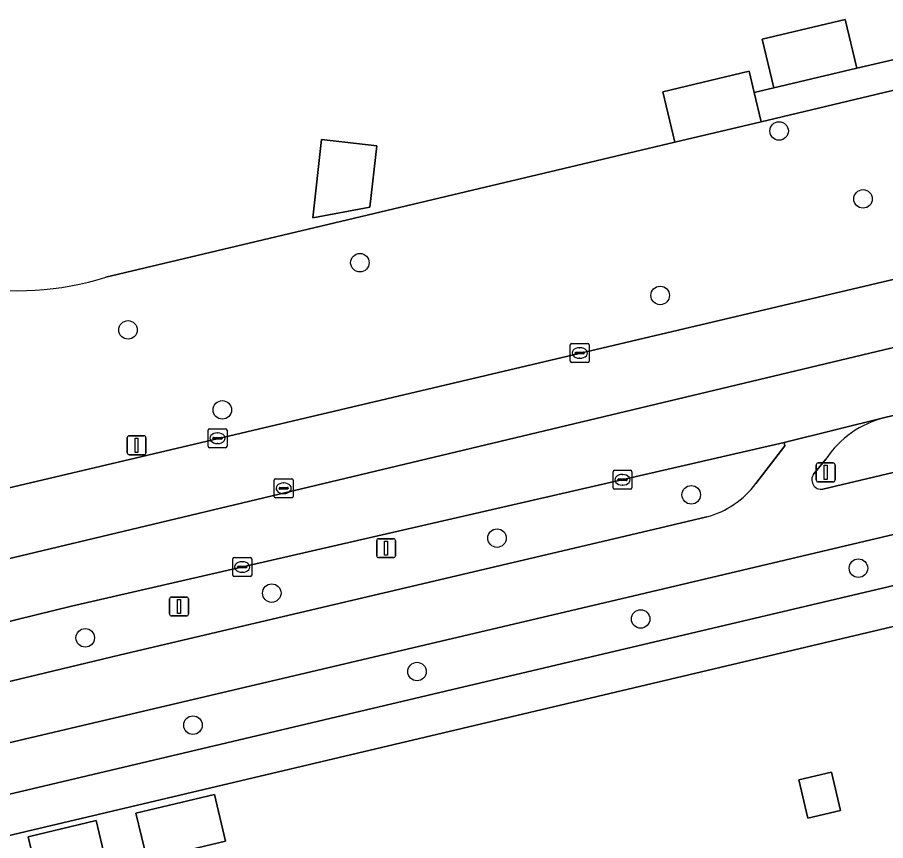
# Model space of a CAD drawing. Extents: x 158031 to 159244, y 380104 to 381214.
# Drawn here: x 158378.95 to 158424.79, y 380931.84 to 380975.3 of the extents above; entities that cross this region are included whole.
import ezdxf

# ---------------------------------------------------------------- set-up
doc = ezdxf.new("R2010")
doc.units = 0
for name, color, linetype in [('IMGEO_Berm_groen', 7, 'Continuous'), ('IMGEO_Boom', 7, 'Continuous'), ('IMGEO_Erf', 7, 'Continuous'), ('IMGEO_Fietspad_open', 7, 'Continuous'), ('IMGEO_Groenvoorziening', 7, 'Continuous'), ('IMGEO_Kolk', 7, 'Continuous'), ('IMGEO_Lichtmast', 7, 'Continuous'), ('IMGEO_Pand', 7, 'Continuous'), ('IMGEO_Rijbaan_regionaal_gesloten', 7, 'Continuous'), ('IMGEO_Rioolput', 7, 'Continuous'), ('IMGEO_Verkeersbordpaal', 7, 'Continuous'), ('IMGEO_Voetpad_open', 7, 'Continuous')]:
    doc.layers.add(name, color=color, linetype=linetype)

msp = doc.modelspace()

# ---------------------------------------------------------------- linework, layer by layer
at = {"layer": 'IMGEO_Berm_groen'}
for points in [[(158500, 380968.887), (158515.75, 380972.588), (158534.976, 380977.093), (158542.093, 380977.956), (158541.87, 380980.039), (158541.552, 380980.099), (158539.295, 380980.464), (158537.581, 380980.459), (158534.98, 380980.193), (158511.801, 380974.708), (158500, 380971.935), (158436.396, 380956.989), (158432.537, 380956.03), (158424.755, 380954.177)], [(158421.479, 380950.398), (158427.193, 380951.747), (158453.778, 380958.024), (158500, 380968.887)], [(158417.938, 380950.684), (158419.475, 380952.674), (158419.433, 380952.857), (158413.082, 380951.39), (158381.814, 380944.216), (158362.718, 380939.535), (158363.794, 380936.407)], [(158421.628, 380951.977), (158420.999, 380951.198)], [(158412.235, 380948.188), (158415.354, 380948.932)], [(158369.792, 380938.137), (158384.399, 380941.651), (158412.235, 380948.188)]]:
    msp.add_lwpolyline(points, dxfattribs=at)
msp.add_lwpolyline([(158500, 380963.025), (158504.694, 380964.14), (158541.178, 380972.748), (158543.921, 380973.246), (158543.487, 380975.057), (158534.95, 380974.009), (158529.941, 380972.799), (158500, 380965.696), (158452.232, 380954.381), (158411.121, 380944.673), (158374, 380935.945), (158368.915, 380934.535), (158365.009, 380933.393), (158364.501, 380933.162), (158364.97, 380931.086), (158401.56, 380939.73), (158451.051, 380951.403)], close=True, dxfattribs=at)
for centre, radius, start, end in [((158426.077, 380948.976), 5.366, 104.2584, 145.9982), ((158421.389, 380950.888), 0.498, 141.5756, 280.3519), ((158414.111, 380953.547), 4.779, 285.0748, 323.2012)]:
    msp.add_arc(centre, radius, start, end, dxfattribs=at)
at = {"layer": 'IMGEO_Boom'}
for centre in [(158419.167, 380969.302), (158423.6, 380965.716), (158397.036, 380962.347), (158412.889, 380960.621), (158384.792, 380958.799), (158389.769, 380954.578), (158414.529, 380950.094), (158404.276, 380947.81), (158423.355, 380946.22), (158392.381, 380944.906), (158411.856, 380943.54), (158382.535, 380942.542), (158400.051, 380940.762), (158388.22, 380937.934)]:
    msp.add_circle(centre, 0.489, dxfattribs=at)
at = {"layer": 'IMGEO_Erf'}
for points in [[(158383.621, 380961.589), (158413.661, 380968.705), (158413.031, 380971.377), (158417.59, 380972.452), (158417.853, 380971.335), (158418.881, 380971.577), (158418.274, 380974.149), (158422.657, 380975.183), (158423.264, 380972.61), (158425.854, 380973.22)], [(158445.631, 380922.784), (158440.697, 380943.674), (158440.424, 380944.831), (158440.31, 380945.028), (158440.178, 380945.213), (158440.03, 380945.387), (158439.868, 380945.546), (158439.692, 380945.69), (158439.503, 380945.818), (158439.304, 380945.928), (158439.096, 380946.021), (158438.881, 380946.094), (158438.66, 380946.148), (158438.435, 380946.182), (158438.207, 380946.195), (158438.078, 380946.194), (158365.77, 380929.098)]]:
    msp.add_lwpolyline(points, dxfattribs=at)
for points in [[(158395.011, 380968.85), (158397.922, 380968.523), (158397.558, 380965.281), (158394.548, 380964.724)], [(158420.678, 380933.018), (158420.201, 380935.047), (158421.939, 380935.456), (158422.417, 380933.428)], [(158385.8, 380930.828), (158385.214, 380933.284), (158389.357, 380934.271), (158389.942, 380931.815)], [(158383.115, 380932.894), (158383.751, 380930.225), (158380.152, 380929.367), (158379.516, 380932.036)]]:
    msp.add_lwpolyline(points, close=True, dxfattribs=at)
msp.add_arc((158378.987, 380976.175), 15.305, 231.1626, 287.6253, dxfattribs=at)
at = {"layer": 'IMGEO_Fietspad_open'}
for points in [[(158668.967, 381005.563), (158668.216, 381008.625), (158666.916, 381008.345), (158664.276, 381007.743), (158655.094, 381005.47), (158646, 381002.859), (158637.012, 380999.915), (158631.65, 380998.147), (158625.313, 380996.031), (158588.305, 380987.098), (158584.646, 380986.212), (158559.031, 380980.009), (158542.093, 380977.956), (158534.976, 380977.093), (158515.75, 380972.588), (158500, 380968.887), (158453.778, 380958.024), (158427.193, 380951.747), (158421.479, 380950.398)], [(158364.501, 380933.162), (158365.009, 380933.393), (158368.915, 380934.535), (158374, 380935.945), (158411.121, 380944.673), (158452.232, 380954.381), (158500, 380965.696), (158529.941, 380972.799)], [(158424.755, 380954.177), (158419.433, 380952.857), (158419.475, 380952.674), (158417.938, 380950.684)], [(158420.999, 380951.198), (158421.628, 380951.977)], [(158415.354, 380948.932), (158412.235, 380948.188), (158384.399, 380941.651), (158369.792, 380938.137)]]:
    msp.add_lwpolyline(points, dxfattribs=at)
for centre, radius, start, end in [((158426.077, 380948.976), 5.366, 104.2584, 145.9982), ((158421.389, 380950.888), 0.498, 141.5756, 280.3519), ((158414.111, 380953.547), 4.779, 285.0748, 323.2012)]:
    msp.add_arc(centre, radius, start, end, dxfattribs=at)
at = {"layer": 'IMGEO_Groenvoorziening'}
for points in [[(158547.5, 381000.837), (158544.124, 381000), (158530.264, 380996.564), (158525.806, 380995.504), (158500, 380989.295), (158493.01, 380987.613), (158488.758, 380986.61), (158484.503, 380985.607), (158418.22, 380969.78), (158413.661, 380968.705), (158383.621, 380961.589)], [(158369.389, 380964.254), (158363.858, 380976.351), (158356.258, 380974.547), (158372.396, 380952.401), (158373.204, 380949.217), (158500, 380979.117), (158570.711, 380995.952)]]:
    msp.add_lwpolyline(points, dxfattribs=at)
msp.add_arc((158378.987, 380976.175), 15.305, 231.1626, 287.6253, dxfattribs=at)
at = {"layer": 'IMGEO_Kolk'}
for p, q in [((158408.141, 380957.154), (158408.141, 380958.006)), ((158408.216, 380958.08), (158409.068, 380958.08)), ((158408.629, 380957.86), (158408.654, 380957.86)), ((158409.142, 380958.006), (158409.142, 380957.154)), ((158408.4, 380957.574), (158408.4, 380957.586)), ((158408.838, 380957.537), (158408.44, 380957.537)), ((158408.443, 380957.623), (158408.841, 380957.623)), ((158408.652, 380957.3), (158408.627, 380957.3)), ((158408.884, 380957.586), (158408.884, 380957.574)), ((158409.068, 380957.08), (158408.216, 380957.08)), ((158389.095, 380953.58), (158389.947, 380953.58)), ((158389.02, 380952.654), (158389.02, 380953.506)), ((158389.322, 380953.123), (158389.72, 380953.123)), ((158389.508, 380953.36), (158389.533, 380953.36)), ((158390.021, 380953.506), (158390.021, 380952.654)), ((158389.279, 380953.074), (158389.279, 380953.086)), ((158389.717, 380953.037), (158389.319, 380953.037)), ((158389.531, 380952.8), (158389.506, 380952.8)), ((158389.763, 380953.086), (158389.763, 380953.074)), ((158389.947, 380952.58), (158389.095, 380952.58)), ((158410.398, 380950.462), (158410.398, 380951.314)), ((158410.473, 380951.388), (158411.325, 380951.388)), ((158411.399, 380951.314), (158411.399, 380950.462)), ((158410.657, 380950.882), (158410.657, 380950.894)), ((158411.095, 380950.845), (158410.697, 380950.845)), ((158410.7, 380950.931), (158411.098, 380950.931)), ((158410.886, 380951.168), (158410.911, 380951.168)), ((158411.141, 380950.894), (158411.141, 380950.882)), ((158411.325, 380950.388), (158410.473, 380950.388)), ((158410.909, 380950.608), (158410.884, 380950.608)), ((158390.322, 380945.856), (158390.322, 380946.708)), ((158390.397, 380946.782), (158391.249, 380946.782)), ((158391.323, 380946.708), (158391.323, 380945.856)), ((158390.581, 380946.276), (158390.581, 380946.288)), ((158391.019, 380946.239), (158390.621, 380946.239)), ((158390.624, 380946.325), (158391.022, 380946.325)), ((158390.81, 380946.562), (158390.835, 380946.562)), ((158391.065, 380946.288), (158391.065, 380946.276)), ((158391.249, 380945.782), (158390.397, 380945.782)), ((158390.833, 380946.002), (158390.808, 380946.002))]:
    msp.add_line(p, q, dxfattribs=at)
for points in [[(158408.141, 380957.154), (158408.141, 380958.006)], [(158408.216, 380958.08), (158409.068, 380958.08)], [(158409.142, 380958.006), (158409.142, 380957.154)], [(158409.068, 380957.08), (158408.216, 380957.08)], [(158389.095, 380953.58), (158389.947, 380953.58)], [(158389.02, 380952.654), (158389.02, 380953.506)], [(158390.021, 380953.506), (158390.021, 380952.654)], [(158389.947, 380952.58), (158389.095, 380952.58)], [(158410.398, 380950.462), (158410.398, 380951.314)], [(158410.473, 380951.388), (158411.325, 380951.388)], [(158411.399, 380951.314), (158411.399, 380950.462)], [(158411.325, 380950.388), (158410.473, 380950.388)], [(158390.322, 380945.856), (158390.322, 380946.708)], [(158390.397, 380946.782), (158391.249, 380946.782)], [(158391.323, 380946.708), (158391.323, 380945.856)], [(158391.249, 380945.782), (158390.397, 380945.782)]]:
    msp.add_lwpolyline(points, dxfattribs=at)
for centre, radius, start, end in [((158408.218, 380958.004), 0.0765, 91.552, 178.448), ((158408.218, 380958.004), 0.0765, 91.552, 178.448), ((158409.066, 380958.004), 0.0765, 1.552, 88.448), ((158409.066, 380958.004), 0.0765, 1.552, 88.448), ((158408.44, 380957.583), 0.0403, 85.8775, 175.7526), ((158408.437, 380957.573), 0.0366, 178.938, 274.7102), ((158408.841, 380957.58), 0.043, 264.8664, 352.4533), ((158408.845, 380957.585), 0.0386, 1.7309, 96.639), ((158408.218, 380957.156), 0.0765, 181.552, 268.448), ((158408.218, 380957.156), 0.0765, 181.552, 268.448), ((158409.066, 380957.156), 0.0765, 271.552, 358.448), ((158409.066, 380957.156), 0.0765, 271.552, 358.448), ((158389.097, 380953.504), 0.0765, 91.552, 178.448), ((158389.097, 380953.504), 0.0765, 91.552, 178.448), ((158389.945, 380953.504), 0.0765, 1.552, 88.448), ((158389.945, 380953.504), 0.0765, 1.552, 88.448), ((158389.319, 380953.083), 0.0403, 85.8775, 175.7526), ((158389.724, 380953.085), 0.0386, 1.7309, 96.639), ((158389.097, 380952.656), 0.0765, 181.552, 268.448), ((158389.097, 380952.656), 0.0765, 181.552, 268.448), ((158389.316, 380953.073), 0.0366, 178.938, 274.7102), ((158389.72, 380953.08), 0.043, 264.8664, 352.4533), ((158389.945, 380952.656), 0.0765, 271.552, 358.448), ((158389.945, 380952.656), 0.0765, 271.552, 358.448), ((158410.475, 380951.312), 0.0765, 91.552, 178.448), ((158410.475, 380951.312), 0.0765, 91.552, 178.448), ((158411.323, 380951.312), 0.0765, 1.552, 88.448), ((158411.323, 380951.312), 0.0765, 1.552, 88.448), ((158410.697, 380950.891), 0.0403, 85.8775, 175.7526), ((158410.694, 380950.881), 0.0366, 178.938, 274.7102), ((158411.098, 380950.888), 0.043, 264.8664, 352.4533), ((158411.102, 380950.893), 0.0386, 1.7309, 96.639), ((158410.475, 380950.464), 0.0765, 181.552, 268.448), ((158410.475, 380950.464), 0.0765, 181.552, 268.448), ((158411.323, 380950.464), 0.0765, 271.552, 358.448), ((158411.323, 380950.464), 0.0765, 271.552, 358.448), ((158390.399, 380946.706), 0.0765, 91.552, 178.448), ((158390.399, 380946.706), 0.0765, 91.552, 178.448), ((158391.247, 380946.706), 0.0765, 1.552, 88.448), ((158391.247, 380946.706), 0.0765, 1.552, 88.448), ((158390.621, 380946.285), 0.0403, 85.8775, 175.7526), ((158390.618, 380946.275), 0.0366, 178.938, 274.7102), ((158391.022, 380946.282), 0.043, 264.8664, 352.4533), ((158391.026, 380946.287), 0.0386, 1.7309, 96.639), ((158390.399, 380945.858), 0.0765, 181.552, 268.448), ((158390.399, 380945.858), 0.0765, 181.552, 268.448), ((158391.247, 380945.858), 0.0765, 271.552, 358.448), ((158391.247, 380945.858), 0.0765, 271.552, 358.448)]:
    msp.add_arc(centre, radius, start, end, dxfattribs=at)
for centre, major_axis, ratio, start_param, end_param in [((158408.628, 380957.58), (-0.387, 0.002), 0.722429, 4.712389, 7.853982), ((158408.653, 380957.58), (-0.39, 0.002), 0.717154, 1.570796, 4.712389), ((158389.507, 380953.08), (-0.387, 0.002), 0.722429, 4.712389, 7.853982), ((158389.532, 380953.08), (-0.39, 0.002), 0.717154, 1.570796, 4.712389), ((158410.885, 380950.888), (-0.387, 0.002), 0.722429, 4.712389, 7.853982), ((158410.91, 380950.888), (-0.39, 0.002), 0.717154, 1.570796, 4.712389), ((158390.809, 380946.282), (-0.387, 0.002), 0.722429, 4.712389, 7.853982), ((158390.834, 380946.282), (-0.39, 0.002), 0.717154, 1.570796, 4.712389)]:
    msp.add_ellipse(centre, major_axis=major_axis, ratio=ratio, start_param=start_param, end_param=end_param, dxfattribs=at)
at = {"layer": 'IMGEO_Lichtmast'}
for p, q in [((158397.921, 380946.877), (158397.921, 380947.677)), ((158397.921, 380947.677), (158397.921, 380946.877)), ((158398.021, 380947.777), (158398.811, 380947.777)), ((158398.811, 380947.777), (158398.021, 380947.777)), ((158398.911, 380947.677), (158398.911, 380946.877)), ((158398.911, 380946.877), (158398.911, 380947.677)), ((158398.811, 380946.777), (158398.021, 380946.777)), ((158398.021, 380946.777), (158398.811, 380946.777))]:
    msp.add_line(p, q, dxfattribs=at)
msp.add_lwpolyline([(158398.341, 380947.652), (158398.491, 380947.652), (158398.491, 380946.902), (158398.341, 380946.902), (158398.341, 380947.652)], dxfattribs=at)
for centre, start, end in [((158398.021, 380947.677), 90, 180), ((158398.021, 380947.677), 90, 180), ((158398.811, 380947.677), 0, 90), ((158398.811, 380947.677), 360, 90), ((158398.021, 380946.877), 180, 270), ((158398.021, 380946.877), 180, 270), ((158398.811, 380946.877), 270, 0), ((158398.811, 380946.877), 270, 0)]:
    msp.add_arc(centre, 0.1, start, end, dxfattribs=at)
at = {"layer": 'IMGEO_Pand'}
for points in [[(158418.881, 380971.577), (158423.264, 380972.61), (158422.657, 380975.183), (158418.274, 380974.149)], [(158417.853, 380971.335), (158417.59, 380972.452), (158413.031, 380971.377), (158413.661, 380968.705), (158418.22, 380969.78)], [(158394.548, 380964.724), (158397.558, 380965.281), (158397.922, 380968.523), (158395.011, 380968.85)], [(158420.201, 380935.047), (158420.678, 380933.018), (158422.417, 380933.428), (158421.939, 380935.456)], [(158385.8, 380930.828), (158389.942, 380931.815), (158389.357, 380934.271), (158385.214, 380933.284)], [(158383.115, 380932.894), (158379.516, 380932.036), (158380.152, 380929.367), (158383.751, 380930.225)]]:
    msp.add_lwpolyline(points, close=True, dxfattribs=at)
at = {"layer": 'IMGEO_Rijbaan_regionaal_gesloten'}
for points in [[(158570.711, 380995.952), (158500, 380979.117), (158373.204, 380949.217), (158362.848, 380946.775), (158359.897, 380946.084), (158360.018, 380942.318), (158448.885, 380963.516), (158460.444, 380966.274), (158472.175, 380969.072), (158483.617, 380971.741), (158491.19, 380973.547), (158514.329, 380979.065), (158522.041, 380980.853), (158529.678, 380982.624), (158537.46, 380984.502), (158545.06, 380986.275), (158548.941, 380987.249), (158556.721, 380989.087), (158560.604, 380990.004), (158568.275, 380991.816)], [(158568.275, 380991.816), (158560.604, 380990.004), (158556.721, 380989.087), (158548.941, 380987.249), (158545.06, 380986.275), (158537.46, 380984.502), (158529.678, 380982.624), (158522.041, 380980.853), (158514.329, 380979.065), (158491.19, 380973.547), (158483.617, 380971.741), (158472.175, 380969.072), (158460.444, 380966.274), (158448.885, 380963.516), (158360.018, 380942.318)], [(158362.718, 380939.535), (158381.814, 380944.216), (158413.082, 380951.39), (158419.433, 380952.857), (158424.755, 380954.177), (158432.537, 380956.03), (158436.396, 380956.989), (158500, 380971.935), (158511.801, 380974.708), (158534.98, 380980.193), (158571.869, 380988.984)]]:
    msp.add_lwpolyline(points, dxfattribs=at)
at = {"layer": 'IMGEO_Rioolput'}
for p, q in [((158392.51, 380950.013), (158392.51, 380950.865)), ((158392.585, 380950.939), (158393.437, 380950.939)), ((158393.511, 380950.865), (158393.511, 380950.013)), ((158392.769, 380950.433), (158392.769, 380950.445)), ((158393.207, 380950.396), (158392.809, 380950.396)), ((158392.812, 380950.482), (158393.21, 380950.482)), ((158392.998, 380950.719), (158393.023, 380950.719)), ((158393.253, 380950.445), (158393.253, 380950.433)), ((158393.437, 380949.939), (158392.585, 380949.939)), ((158393.021, 380950.159), (158392.996, 380950.159))]:
    msp.add_line(p, q, dxfattribs=at)
for points in [[(158392.51, 380950.013), (158392.51, 380950.865)], [(158392.585, 380950.939), (158393.437, 380950.939)], [(158393.511, 380950.865), (158393.511, 380950.013)], [(158393.437, 380949.939), (158392.585, 380949.939)]]:
    msp.add_lwpolyline(points, dxfattribs=at)
for centre, radius, start, end in [((158392.587, 380950.863), 0.0765, 91.552, 178.448), ((158392.587, 380950.863), 0.0765, 91.552, 178.448), ((158393.435, 380950.863), 0.0765, 1.552, 88.448), ((158393.435, 380950.863), 0.0765, 1.552, 88.448), ((158392.809, 380950.442), 0.0403, 85.8775, 175.7526), ((158392.806, 380950.432), 0.0366, 178.938, 274.7102), ((158393.21, 380950.439), 0.043, 264.8664, 352.4533), ((158393.214, 380950.444), 0.0386, 1.7309, 96.639), ((158392.587, 380950.015), 0.0765, 181.552, 268.448), ((158392.587, 380950.015), 0.0765, 181.552, 268.448), ((158393.435, 380950.015), 0.0765, 271.552, 358.448), ((158393.435, 380950.015), 0.0765, 271.552, 358.448)]:
    msp.add_arc(centre, radius, start, end, dxfattribs=at)
for centre, major_axis, ratio, start_param, end_param in [((158392.997, 380950.439), (-0.387, 0.002), 0.722429, 4.712389, 7.853982), ((158393.022, 380950.439), (-0.39, 0.002), 0.717154, 1.570796, 4.712389)]:
    msp.add_ellipse(centre, major_axis=major_axis, ratio=ratio, start_param=start_param, end_param=end_param, dxfattribs=at)
at = {"layer": 'IMGEO_Verkeersbordpaal'}
for p, q in [((158384.749, 380952.31), (158384.749, 380953.11)), ((158384.749, 380953.11), (158384.749, 380952.31)), ((158384.849, 380953.21), (158385.639, 380953.21)), ((158385.639, 380953.21), (158384.849, 380953.21)), ((158385.739, 380953.11), (158385.739, 380952.31)), ((158385.739, 380952.31), (158385.739, 380953.11)), ((158385.639, 380952.21), (158384.849, 380952.21)), ((158384.849, 380952.21), (158385.639, 380952.21)), ((158421.229, 380951.776), (158422.019, 380951.776)), ((158422.019, 380951.776), (158421.229, 380951.776)), ((158421.129, 380950.876), (158421.129, 380951.676)), ((158421.129, 380951.676), (158421.129, 380950.876)), ((158422.119, 380951.676), (158422.119, 380950.876)), ((158422.119, 380950.876), (158422.119, 380951.676)), ((158422.019, 380950.776), (158421.229, 380950.776)), ((158421.229, 380950.776), (158422.019, 380950.776)), ((158386.989, 380943.797), (158386.989, 380944.597)), ((158386.989, 380944.597), (158386.989, 380943.797)), ((158387.089, 380944.697), (158387.879, 380944.697)), ((158387.879, 380944.697), (158387.089, 380944.697)), ((158387.979, 380944.597), (158387.979, 380943.797)), ((158387.979, 380943.797), (158387.979, 380944.597)), ((158387.879, 380943.697), (158387.089, 380943.697)), ((158387.089, 380943.697), (158387.879, 380943.697))]:
    msp.add_line(p, q, dxfattribs=at)
for points in [[(158385.169, 380953.085), (158385.319, 380953.085), (158385.319, 380952.335), (158385.169, 380952.335), (158385.169, 380953.085)], [(158421.549, 380951.651), (158421.699, 380951.651), (158421.699, 380950.901), (158421.549, 380950.901), (158421.549, 380951.651)], [(158387.409, 380944.572), (158387.559, 380944.572), (158387.559, 380943.822), (158387.409, 380943.822), (158387.409, 380944.572)]]:
    msp.add_lwpolyline(points, dxfattribs=at)
for centre, start, end in [((158384.849, 380953.11), 90, 180), ((158384.849, 380953.11), 90, 180), ((158385.639, 380953.11), 0, 90), ((158385.639, 380953.11), 360, 90), ((158384.849, 380952.31), 180, 270), ((158384.849, 380952.31), 180, 270), ((158385.639, 380952.31), 270, 0), ((158385.639, 380952.31), 270, 0), ((158421.229, 380951.676), 90, 180), ((158421.229, 380951.676), 90, 180), ((158422.019, 380951.676), 0, 90), ((158422.019, 380951.676), 360, 90), ((158421.229, 380950.876), 180, 270), ((158421.229, 380950.876), 180, 270), ((158422.019, 380950.876), 270, 0), ((158422.019, 380950.876), 270, 0), ((158387.089, 380944.597), 90, 180), ((158387.089, 380944.597), 90, 180), ((158387.879, 380944.597), 0, 90), ((158387.879, 380944.597), 360, 90), ((158387.089, 380943.797), 180, 270), ((158387.089, 380943.797), 180, 270), ((158387.879, 380943.797), 270, 0), ((158387.879, 380943.797), 270, 0)]:
    msp.add_arc(centre, 0.1, start, end, dxfattribs=at)
at = {"layer": 'IMGEO_Voetpad_open'}
for points in [[(158457.914, 381006.115), (158458.64, 381003.069), (158459.371, 381000), (158459.799, 380998.206), (158460.71, 380994.378), (158463.074, 380984.756), (158463.677, 380982.199), (158459.314, 380981.17), (158456.543, 380980.499), (158452.347, 380979.51), (158448.142, 380978.518), (158446.827, 380978.157), (158445.573, 380977.861), (158441.307, 380976.855), (158437.055, 380975.853), (158434.285, 380975.208), (158430.068, 380974.214), (158425.854, 380973.22), (158423.264, 380972.61), (158418.881, 380971.577), (158417.853, 380971.335), (158418.22, 380969.78), (158484.503, 380985.607)], [(158646.352, 380999.546), (158629.543, 380993.657), (158628.561, 380993.352), (158626.388, 380992.815), (158613.803, 380989.844), (158590.087, 380984.449), (158585.768, 380983.41), (158569.881, 380979.588), (158559.5, 380977.024), (158543.487, 380975.057), (158543.921, 380973.246), (158541.178, 380972.748), (158504.694, 380964.14), (158500, 380963.025), (158451.051, 380951.403), (158401.56, 380939.73), (158364.97, 380931.086)], [(158365.77, 380929.098), (158438.078, 380946.194), (158445.341, 380947.809), (158445.535, 380947.858), (158487.077, 380957.668), (158487.122, 380957.681), (158494.072, 380959.329), (158494.125, 380959.337), (158500, 380960.729), (158530.996, 380968.075)]]:
    msp.add_lwpolyline(points, dxfattribs=at)

doc.saveas('drawing.dxf')
